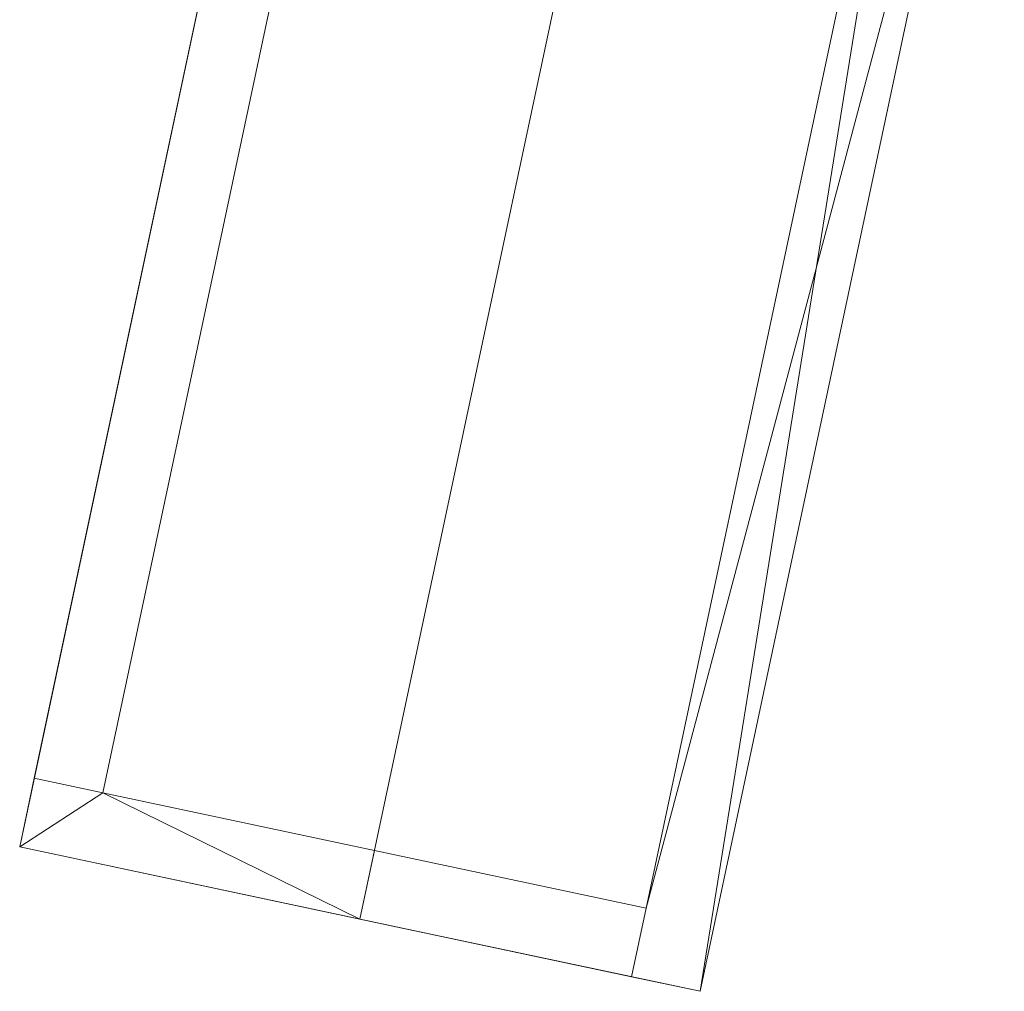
# Model space of a CAD drawing. Header units: millimetres. Extents: x -430348 to -225823, y -86243 to 5084.
# Tile 950 of 1056: x -339816 to -335597, y -27346 to -23181. Entities that reach past the tile are written whole.
import ezdxf

# ---------------------------------------------------------------- set-up
doc = ezdxf.new("R2010")
doc.units = ezdxf.units.MM
doc.layers.add('A-ROOF', color=132, linetype='Continuous', lineweight=9)
doc.layers.add('A-WALL', color=113, linetype='Continuous', lineweight=9)

msp = doc.modelspace()

# ---------------------------------------------------------------- meshes
at = {"layer": 'A-ROOF'}
mesh = msp.add_polyface(dxfattribs=at)
corners = [(-338358.2, -27035.8, 61127.2), (-339815.6, -26726, 60638.2), (-338512, -20593, 60638.2), (-337054.6, -20902.8, 61127.2)]
mesh.append_faces([[corners[k] for k in face] for face in [(1, 2, 3, 0)]])
mesh = msp.add_polyface(dxfattribs=at)
corners = [(-339815.6, -26726, 60796.1), (-338358.2, -27035.8, 61285.1), (-337054.6, -20902.8, 61285.1), (-338512, -20593, 60796.1)]
mesh.append_faces([[corners[k] for k in face] for face in [(2, 3, 0, 1)]])
mesh = msp.add_polyface(dxfattribs=at)
corners = [(-339815.6, -26726, 60638.2), (-339815.6, -26726, 60796.1), (-338512, -20593, 60796.1), (-338512, -20593, 60638.2)]
mesh.append_faces([[corners[k] for k in face] for face in [(2, 3, 0, 1)]])
mesh = msp.add_polyface(dxfattribs=at)
corners = [(-335597.1, -21212.6, 60638.2), (-336900.7, -27345.6, 60638.2), (-338358.2, -27035.8, 61127.2), (-337054.6, -20902.8, 61127.2)]
mesh.append_faces([[corners[k] for k in face] for face in [(1, 2, 3, 0)]])
mesh = msp.add_polyface(dxfattribs=at)
corners = [(-336900.7, -27345.6, 60796.1), (-335597.1, -21212.6, 60796.1), (-337054.6, -20902.8, 61285.1), (-338358.2, -27035.8, 61285.1)]
mesh.append_faces([[corners[k] for k in face] for face in [(3, 0, 1, 2)]])
mesh = msp.add_polyface(dxfattribs=at)
corners = [(-335597.1, -21212.6, 60638.2), (-335597.1, -21212.6, 60796.1), (-336900.7, -27345.6, 60796.1), (-336900.7, -27345.6, 60638.2)]
mesh.append_faces([[corners[k] for k in face] for face in [(1, 2, 3, 0)]])
mesh = msp.add_polyface(dxfattribs=at)
corners = [(-336900.7, -27345.6, 60796.1), (-338358.2, -27035.8, 61285.1), (-339815.6, -26726, 60796.1), (-339815.6, -26726, 60638.2), (-338358.2, -27035.8, 61127.2), (-336900.7, -27345.6, 60638.2)]
mesh.append_faces([[corners[k] for k in face] for face in [(0, 1, 4, 5)]], dxfattribs={"vtx1": -1})
mesh.append_faces([[corners[k] for k in face] for face in [(2, 3, 4, 1)]], dxfattribs={"vtx2": -1})
at = {"layer": 'A-WALL'}
mesh = msp.add_polyface(dxfattribs=at)
corners = [(-339753.3, -26432.6, 58428.2), (-339753.3, -26432.6, 60638.2), (-338512, -20593, 60638.2), (-338512, -20593, 58428.2)]
mesh.append_faces([[corners[k] for k in face] for face in [(2, 3, 0, 1)]])
mesh = msp.add_polyface(dxfattribs=at)
corners = [(-338218.6, -20655.4, 58428.2), (-338280.9, -20948.9, 58428.2), (-339459.8, -26494.9, 58428.2), (-339753.3, -26432.6, 58428.2), (-338512, -20593, 58428.2)]
mesh.append_faces([[corners[k] for k in face] for face in [(1, 4, 0)]], dxfattribs={"vtx0": -1})
mesh.append_faces([[corners[k] for k in face] for face in [(3, 4, 1, 2)]], dxfattribs={"vtx1": -1})
mesh = msp.add_polyface(dxfattribs=at)
corners = [(-339459.8, -26494.9, 60736.6), (-338280.9, -20948.9, 60736.6), (-338218.6, -20655.4, 60736.6), (-338512, -20593, 60638.2), (-339753.3, -26432.6, 60638.2)]
mesh.append_faces([[corners[k] for k in face] for face in [(2, 3, 1)]], dxfattribs={"vtx1": -1})
mesh.append_faces([[corners[k] for k in face] for face in [(4, 0, 1, 3)]], dxfattribs={"vtx2": -1})
mesh = msp.add_polyface(dxfattribs=at)
corners = [(-339459.8, -26494.9, 58428.2), (-338280.9, -20948.9, 58428.2), (-338218.6, -20655.4, 58428.2), (-338218.6, -20655.4, 60736.6), (-338280.9, -20948.9, 60736.6), (-339459.8, -26494.9, 60736.6)]
mesh.append_faces([[corners[k] for k in face] for face in [(5, 0, 1, 4), (2, 3, 4, 1)]], dxfattribs={"vtx2": -1})
mesh = msp.add_polyface(dxfattribs=at)
corners = [(-335890.6, -21150.2, 58428.2), (-335953, -21443.7, 58428.2), (-337131.8, -26989.8, 58428.2), (-337194.2, -27283.2, 58428.2), (-337194.2, -27283.2, 60736.6), (-337131.8, -26989.8, 60736.6), (-335953, -21443.7, 60736.6), (-335890.6, -21150.2, 60736.6)]
mesh.append_faces([[corners[k] for k in face] for face in [(5, 2, 3, 4)]], dxfattribs={"vtx0": -1})
mesh.append_faces([[corners[k] for k in face] for face in [(6, 1, 2, 5)]], dxfattribs={"vtx0": -1, "vtx2": -1})
mesh.append_faces([[corners[k] for k in face] for face in [(0, 1, 6, 7)]], dxfattribs={"vtx1": -1})
mesh = msp.add_polyface(dxfattribs=at)
corners = [(-337194.2, -27283.2, 58428.2), (-337131.8, -26989.8, 58428.2), (-335953, -21443.7, 58428.2), (-335890.6, -21150.2, 58428.2), (-335597.1, -21212.6, 58428.2), (-336900.7, -27345.6, 58428.2)]
mesh.append_faces([[corners[k] for k in face] for face in [(4, 5, 2, 3)]], dxfattribs={"vtx1": -1})
mesh.append_faces([[corners[k] for k in face] for face in [(5, 0, 1, 2)]], dxfattribs={"vtx3": -1})
mesh = msp.add_polyface(dxfattribs=at)
corners = [(-335890.6, -21150.2, 60736.6), (-335953, -21443.7, 60736.6), (-337131.8, -26989.8, 60736.6), (-337194.2, -27283.2, 60736.6), (-336900.7, -27345.6, 60638.2), (-335597.1, -21212.6, 60638.2)]
mesh.append_faces([[corners[k] for k in face] for face in [(2, 3, 4, 5), (5, 0, 1, 2)]], dxfattribs={"vtx3": -1})
mesh = msp.add_polyface(dxfattribs=at)
corners = [(-335597.1, -21212.6, 58428.2), (-335597.1, -21212.6, 60638.2), (-336900.7, -27345.6, 60638.2), (-336900.7, -27345.6, 58428.2)]
mesh.append_faces([[corners[k] for k in face] for face in [(1, 2, 3, 0)]])
mesh = msp.add_polyface(dxfattribs=at)
corners = [(-339753.3, -26432.6, 58428.2), (-339459.8, -26494.9, 58428.2), (-337131.8, -26989.8, 58428.2), (-337194.2, -27283.2, 58428.2), (-339815.6, -26726, 58428.2)]
mesh.append_faces([[corners[k] for k in face] for face in [(1, 4, 0)]], dxfattribs={"vtx0": -1})
mesh.append_faces([[corners[k] for k in face] for face in [(3, 4, 1, 2)]], dxfattribs={"vtx1": -1})
mesh = msp.add_polyface(dxfattribs=at)
corners = [(-339753.3, -26432.6, 60638.2), (-339753.3, -26432.6, 58428.2), (-339815.6, -26726, 58428.2), (-339815.6, -26726, 60638.2)]
mesh.append_faces([[corners[k] for k in face] for face in [(0, 1, 2, 3)]])
mesh = msp.add_polyface(dxfattribs=at)
corners = [(-338295.8, -26742.4, 61127.2), (-339459.8, -26494.9, 60736.6), (-339753.3, -26432.6, 60638.2), (-339815.6, -26726, 60638.2), (-338358.2, -27035.8, 61127.2)]
mesh.append_faces([[corners[k] for k in face] for face in [(1, 4, 0)]], dxfattribs={"vtx0": -1})
mesh.append_faces([[corners[k] for k in face] for face in [(3, 4, 1, 2)]], dxfattribs={"vtx1": -1})
mesh = msp.add_polyface(dxfattribs=at)
corners = [(-337131.8, -26989.8, 58428.2), (-339459.8, -26494.9, 58428.2), (-339753.3, -26432.6, 58428.2), (-339753.3, -26432.6, 60638.2), (-339459.8, -26494.9, 60736.6), (-338295.8, -26742.4, 61127.2), (-337131.8, -26989.8, 60736.6)]
mesh.append_faces([[corners[k] for k in face] for face in [(1, 4, 5)]], dxfattribs={"vtx0": -1, "vtx2": -1})
mesh.append_faces([[corners[k] for k in face] for face in [(5, 6, 0, 1), (1, 2, 3, 4)]], dxfattribs={"vtx3": -1})
mesh = msp.add_polyface(dxfattribs=at)
corners = [(-339459.8, -26494.9, 58428.2), (-339459.8, -26494.9, 60736.6), (-339753.3, -26432.6, 60638.2), (-339753.3, -26432.6, 58428.2)]
mesh.append_faces([[corners[k] for k in face] for face in [(0, 1, 2, 3)]])
mesh = msp.add_polyface(dxfattribs=at)
corners = [(-337194.2, -27283.2, 58428.2), (-337194.2, -27283.2, 60736.6), (-338358.2, -27035.8, 61127.2), (-339815.6, -26726, 60638.2), (-339815.6, -26726, 58428.2)]
mesh.append_faces([[corners[k] for k in face] for face in [(3, 4, 2)]], dxfattribs={"vtx1": -1})
mesh.append_faces([[corners[k] for k in face] for face in [(0, 1, 2, 4)]], dxfattribs={"vtx2": -1})
mesh = msp.add_polyface(dxfattribs=at)
corners = [(-337131.8, -26989.8, 60736.6), (-338295.8, -26742.4, 61127.2), (-338358.2, -27035.8, 61127.2), (-337194.2, -27283.2, 60736.6)]
mesh.append_faces([[corners[k] for k in face] for face in [(2, 3, 0, 1)]])
mesh = msp.add_polyface(dxfattribs=at)
corners = [(-337131.8, -26989.8, 58428.2), (-337131.8, -26989.8, 60736.6), (-337194.2, -27283.2, 60736.6), (-337194.2, -27283.2, 58428.2)]
mesh.append_faces([[corners[k] for k in face] for face in [(3, 0, 1, 2)]])
mesh = msp.add_polyface(dxfattribs=at)
corners = [(-337194.2, -27283.2, 60736.6), (-337194.2, -27283.2, 58428.2), (-336900.7, -27345.6, 58428.2), (-336900.7, -27345.6, 60638.2)]
mesh.append_faces([[corners[k] for k in face] for face in [(3, 0, 1, 2)]])

doc.saveas('drawing.dxf')
